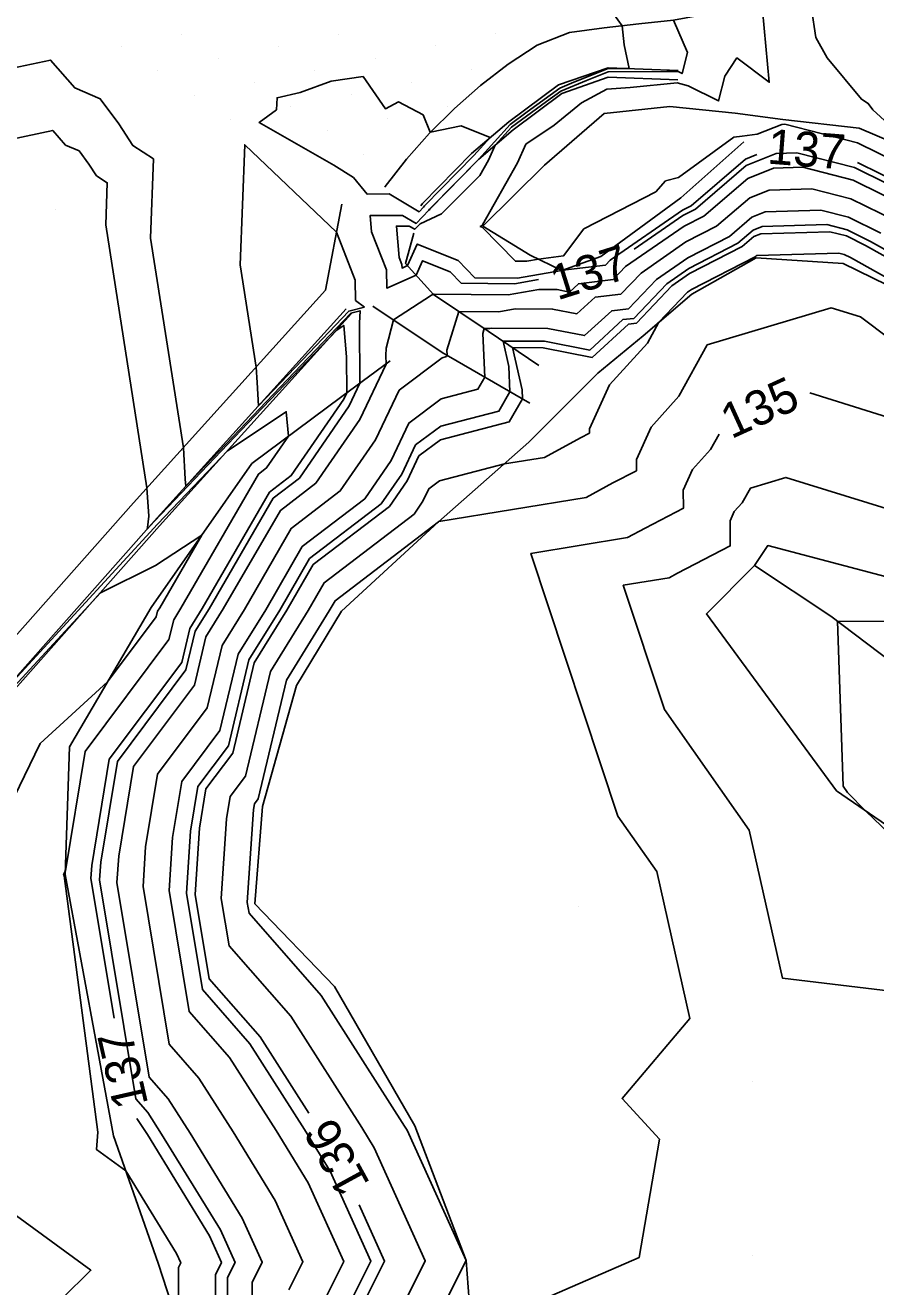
# Model space of a CAD drawing. Extents: x 2354170 to 2357230, y 866100 to 868290.
# Drawn here: x 2354868.2 to 2354917, y 867508.2 to 867580.6 of the extents above; entities that cross this region are included whole.
import ezdxf

# ---------------------------------------------------------------- set-up
doc = ezdxf.new("R2010")
doc.units = 0
for name, color, linetype in [('Default', 7, 'Continuous'), ('DTM Contours Major', 7, 'Continuous'), ('DTM Contours Major Text', 7, 'Continuous'), ('DTM Contours Minor', 7, 'Continuous'), ('DTM Contours Minor Text', 7, 'Continuous'), ('Exist DTM Drainline', 7, 'Continuous'), ('Exist DTM QL2 LIDAR Elevation Point', 7, 'Continuous'), ('Exist DTM Scan Elevation Point', 7, 'Continuous'), ('Exist Roads Curbs', 7, 'Continuous'), ('Exist Roads EOP', 7, 'Continuous'), ('PH Exist DTM Breakline', 7, 'Continuous')]:
    doc.layers.add(name, color=color, linetype=linetype)

msp = doc.modelspace()

# ---------------------------------------------------------------- linework, layer by layer
at = {"layer": 'Default'}
for points in [[(2354913.102, 867583.205), (2354913.615, 867579.886), (2354914.264, 867578.73), (2354916.22, 867576.351), (2354916.613, 867576.116), (2354916.869, 867575.738), (2354919.729, 867573.143)], [(2354910.45, 867582.52), (2354910.93, 867577.328), (2354909.084, 867578.724), (2354908.391, 867577.682), (2354908.03, 867576.258), (2354906.276, 867577.126), (2354905.644, 867577.285), (2354902.958, 867577.017), (2354901.613, 867576.929), (2354900.171, 867576.142), (2354898.589, 867574.864), (2354896.974, 867573.767), (2354896.488, 867572.707), (2354894.49, 867569.143), (2354894.431, 867569.084), (2354894.43, 867569.083), (2354894.357, 867569.05), (2354894.456, 867569.009), (2354896.37, 867567.062), (2354897.018, 867567.057), (2354897.688, 867567.174), (2354899.138, 867567.374), (2354900.301, 867568.908), (2354904.431, 867571.043), (2354904.988, 867571.667), (2354905.73, 867571.853), (2354908.906, 867574.171), (2354909.374, 867574.23), (2354910.241, 867574.341), (2354911.656, 867574.908), (2354911.821, 867574.913), (2354915.996, 867573.854), (2354920.82, 867571.472)], [(2354905.436, 867580.89), (2354906.243, 867579.03), (2354905.937, 867577.82), (2354905.701, 867577.937), (2354905.054, 867577.936), (2354901.687, 867577.932), (2354900.44, 867577.432), (2354898.978, 867576.815), (2354898.15, 867576.216), (2354896.153, 867574.757), (2354895.215, 867573.716), (2354894.824, 867572.861), (2354894.324, 867571.97), (2354892.163, 867569.811), (2354892.134, 867569.768), (2354890.899, 867569.213), (2354890.593, 867568.892), (2354890.279, 867569.076), (2354889.54, 867569.07), (2354889.702, 867567.278), (2354889.863, 867566.865), (2354889.867, 867566.666), (2354890.188, 867566.807), (2354890.74, 867568.04), (2354893.078, 867567.091), (2354894.041, 867566.111), (2354896.486, 867566.091), (2354899.014, 867566.533), (2354899.098, 867566.545), (2354901.538, 867566.838), (2354901.805, 867567.118), (2354905.951, 867569.982), (2354906.449, 867570.238), (2354909.578, 867572.916), (2354910.215, 867573.172)], [(2354893.251, 867574.818), (2354894.918, 867574.15), (2354893.994, 867573.13), (2354893.046, 867572.166), (2354891.173, 867570.262), (2354891.16, 867570.244), (2354891.093, 867570.152), (2354890.852, 867569.901), (2354889.119, 867570.918), (2354887.856, 867570.908), (2354887.077, 867571.854), (2354885.958, 867572.578), (2354881.664, 867575.013), (2354882.656, 867575.75), (2354882.701, 867576.436), (2354884.025, 867576.739), (2354885.8, 867577.383), (2354887.628, 867577.653), (2354888.919, 867575.796), (2354889.665, 867576.202), (2354891.078, 867575.456), (2354891.489, 867574.468), (2354891.502, 867574.463), (2354893.251, 867574.818)], [(2354865.584, 867573.667), (2354869.828, 867574.56), (2354870.56, 867573.721), (2354871.337, 867573.383), (2354871.899, 867572.628), (2354872.328, 867571.965), (2354872.954, 867571.56), (2354872.863, 867569.155), (2354875.231, 867554.05), (2354875.33, 867552.432), (2354875.255, 867551.785), (2354875.245, 867551.695), (2354875.655, 867552.141), (2354881.026, 867557.772), (2354886.118, 867563.111), (2354886.52, 867563.379), (2354886.684, 867561.583), (2354886.703, 867559.505), (2354886.535, 867559.15), (2354883.506, 867554.759), (2354882.258, 867553.805), (2354878.393, 867547.13), (2354877.691, 867545.997), (2354877.226, 867544.046), (2354873.069, 867538.499), (2354872.062, 867532.399), (2354872.013, 867531.649), (2354873.343, 867523.632)], [(2354887.714, 867564.432), (2354887.205, 867564.812), (2354887.185, 867565.964), (2354886.107, 867568.731), (2354880.839, 867573.738), (2354880.579, 867566.854), (2354881.499, 867560.984), (2354881.553, 867560.101), (2354881.632, 867558.769), (2354884.151, 867561.411), (2354886.807, 867564.196), (2354887.714, 867564.432)], [(2354881.285, 867500.234), (2354881.267, 867508.476), (2354881.844, 867509.633), (2354880.701, 867512.159), (2354877.715, 867517.033), (2354876.454, 867519.01), (2354875.361, 867520.256), (2354873.509, 867531.419), (2354873.608, 867532.933), (2354874.456, 867538.07), (2354877.957, 867542.742), (2354878.616, 867545.503), (2354879.609, 867547.108), (2354882.886, 867552.767), (2354884.915, 867554.318), (2354887.44, 867557.978), (2354888.948, 867561.158), (2354888.944, 867561.644), (2354888.964, 867562.062), (2354889.374, 867563.694), (2354891.548, 867565.121), (2354891.658, 867565.169), (2354891.666, 867565.187), (2354891.699, 867565.173), (2354891.713, 867565.16), (2354895.954, 867565.126), (2354897.711, 867565.433), (2354898.771, 867565.429), (2354899.467, 867565.293), (2354899.981, 867565.764), (2354901.981, 867566.004), (2354902.692, 867566.751), (2354906.054, 867569.073), (2354907.183, 867569.653), (2354909.698, 867571.805), (2354911.176, 867572.398), (2354912.855, 867572.448), (2354915.741, 867571.716), (2354919.076, 867570.069)], [(2354915.995, 867572.723), (2354919.948, 867570.77), (2354924.185, 867568.403), (2354934.923, 867562.054), (2354939.909, 867558.731), (2354953.794, 867551.042), (2354960.406, 867547.507), (2354973.417, 867540.374), (2354976.495, 867538.632), (2354995.812, 867528.696), (2355000.773, 867525.797), (2355003.344, 867524.139)], [(2354883.379, 867508.043), (2354884.183, 867509.654), (2354882.591, 867513.17), (2354880.175, 867517.115), (2354878.21, 867520.195), (2354876.506, 867522.137), (2354875.005, 867531.188), (2354875.154, 867533.467), (2354875.843, 867537.641), (2354878.688, 867541.437), (2354879.54, 867545.009), (2354880.826, 867547.086), (2354883.514, 867551.729), (2354886.325, 867553.878), (2354888.345, 867556.805), (2354889.698, 867559.66), (2354892.168, 867561.521), (2354892.411, 867561.584), (2354892.457, 867561.664), (2354892.443, 867561.952), (2354893.123, 867564.179), (2354895.422, 867564.161), (2354896.362, 867564.325), (2354898.5, 867564.317), (2354899.904, 867564.042), (2354900.942, 867564.992), (2354902.424, 867565.17), (2354903.579, 867566.383), (2354906.157, 867568.164), (2354907.916, 867569.067), (2354909.818, 867570.695), (2354910.935, 867571.143), (2354913.372, 867571.216), (2354915.614, 867570.647), (2354918.204, 867569.368)], [(2354885.491, 867507.611), (2354886.521, 867509.676), (2354884.482, 867514.182), (2354882.635, 867517.196), (2354879.966, 867521.38), (2354877.652, 867524.018), (2354876.501, 867530.958), (2354876.701, 867534.002), (2354877.231, 867537.212), (2354879.419, 867540.133), (2354880.464, 867544.515), (2354882.042, 867547.063), (2354884.142, 867550.691), (2354887.734, 867553.437), (2354889.249, 867555.633), (2354890.265, 867557.774), (2354892.117, 867559.17), (2354894.216, 867559.712), (2354894.616, 867560.41), (2354894.497, 867562.905), (2354894.587, 867563.198), (2354894.89, 867563.196), (2354895.014, 867563.217), (2354898.23, 867563.205), (2354900.342, 867562.792), (2354901.902, 867564.221), (2354902.867, 867564.337), (2354904.466, 867566.015), (2354906.26, 867567.255), (2354908.65, 867568.482), (2354909.938, 867569.585), (2354910.695, 867569.888), (2354913.889, 867569.983), (2354915.486, 867569.578), (2354917.332, 867568.666)], [(2354928.69, 867561.131), (2354916.46, 867567.965), (2354915.359, 867568.509), (2354914.406, 867568.751), (2354910.455, 867568.633), (2354910.058, 867568.474), (2354909.384, 867567.897), (2354906.363, 867566.346), (2354905.353, 867565.648), (2354903.309, 867563.503), (2354902.863, 867563.449), (2354900.779, 867561.541), (2354897.959, 867562.093), (2354896.211, 867562.1), (2354896.749, 867559.69), (2354896.775, 867559.157), (2354896.021, 867557.841), (2354892.067, 867556.82), (2354890.831, 867555.889), (2354890.154, 867554.461), (2354889.144, 867552.996), (2354884.77, 867549.653), (2354883.258, 867547.041), (2354881.389, 867544.022), (2354880.15, 867538.828), (2354878.618, 867536.784), (2354878.247, 867534.536), (2354877.997, 867530.727), (2354878.798, 867525.899), (2354881.722, 867522.565), (2354884.522, 867518.176)], [(2354923.144, 867563.042), (2354915.588, 867567.264), (2354915.232, 867567.44), (2354914.923, 867567.519), (2354910.214, 867567.378), (2354910.178, 867567.364), (2354910.117, 867567.311), (2354906.466, 867565.437), (2354906.24, 867565.28), (2354904.597, 867563.556), (2354903.942, 867562.362), (2354901.764, 867559.961), (2354900.625, 867557.443), (2354900.627, 867557.2), (2354900.113, 867556.933), (2354898.043, 867555.807), (2354895.735, 867555.429), (2354892.016, 867554.469), (2354891.398, 867554.003), (2354891.059, 867553.289), (2354890.553, 867552.556), (2354885.399, 867548.615), (2354884.474, 867547.018), (2354882.313, 867543.528), (2354880.881, 867537.523), (2354880.005, 867536.355), (2354879.793, 867535.07), (2354879.493, 867530.497), (2354879.944, 867527.78), (2354883.478, 867523.75), (2354887.556, 867517.359), (2354888.262, 867516.205), (2354891.198, 867509.719), (2354889.715, 867506.746)], [(2354926.687, 867555.948), (2354916.168, 867563.873), (2354914.493, 867564.393), (2354907.376, 867562.256), (2354905.756, 867559.308), (2354904.151, 867557.538), (2354903.312, 867555.681), (2354903.317, 867555.042), (2354901.964, 867554.341), (2354900.425, 867553.504), (2354891.972, 867552.12), (2354891.965, 867552.119), (2354891.964, 867552.118), (2354891.963, 867552.116), (2354891.963, 867552.115), (2354886.027, 867547.577), (2354885.691, 867546.996), (2354883.237, 867543.034), (2354881.612, 867536.219), (2354881.392, 867535.926), (2354881.339, 867535.604), (2354880.989, 867530.266), (2354881.09, 867529.661), (2354885.234, 867524.935), (2354890.016, 867517.44), (2354890.152, 867517.217), (2354893.536, 867509.74), (2354891.827, 867506.314)], [(2354998.218, 867508.387), (2354995.021, 867509.933), (2354989.814, 867512.397), (2354979.481, 867516.761), (2354973.466, 867520.048), (2354962.411, 867526.906), (2354954.214, 867531.782), (2354946.072, 867535.826), (2354942.299, 867537.412), (2354936.505, 867542.916), (2354936.109, 867543.106), (2354935.788, 867543.416), (2354924.72, 867553.005), (2354918.083, 867558.005), (2354913.255, 867559.506)], [(2354866.258, 867541.567), (2354875.841, 867551.974), (2354877.901, 867554.133), (2354879.853, 867556.18), (2354883.225, 867558.426), (2354883.353, 867557.021), (2354882.097, 867555.2), (2354881.629, 867554.843), (2354877.177, 867547.153), (2354876.767, 867546.49), (2354876.495, 867545.351), (2354871.682, 867538.927), (2354870.553, 867532.089), (2354870.49, 867531.96), (2354870.446, 867531.846), (2354870.476, 867531.798), (2354872.421, 867517.096), (2354872.345, 867516.091), (2354874.017, 867514.874), (2354876.921, 867510.135), (2354877.167, 867509.59), (2354877.043, 867509.34), (2354877.05, 867505.967)], [(2354908.058, 867557.14), (2354907.571, 867556.253), (2354906.538, 867555.115), (2354905.998, 867553.92), (2354906.007, 867552.885), (2354903.815, 867551.749), (2354902.807, 867551.201), (2354897.258, 867550.293), (2354902.25, 867535.224), (2354904.487, 867532.043), (2354906.375, 867523.612), (2354902.492, 867519.029), (2354904.646, 867516.686), (2354903.475, 867509.907), (2354894.946, 867506.185), (2354894.762, 867505.565), (2354893.055, 867497.557), (2354903.122, 867493.169), (2354901.686, 867489.337), (2354899.97, 867486.781), (2354895.593, 867484.158)], [(2354919.999, 867552.137), (2354911.892, 867554.658), (2354909.85, 867554.045), (2354909.386, 867553.199), (2354908.926, 867552.692), (2354908.685, 867552.159), (2354908.697, 867550.728), (2354905.666, 867549.158), (2354905.189, 867548.898), (2354902.562, 867548.468), (2354904.925, 867541.333), (2354909.785, 867534.42), (2354911.686, 867525.931), (2354918.387, 867525.118)], [(2354865.135, 867539.979), (2354872.56, 867548.041), (2354875.721, 867549.61), (2354878.374, 867551.343), (2354875.961, 867547.175), (2354875.842, 867546.984), (2354875.764, 867546.655), (2354872.969, 867542.925), (2354869.112, 867539.399), (2354867.614, 867536.317)], [(2354921.364, 867546.38), (2354914.847, 867546.408), (2354915.17, 867536.939), (2354915.425, 867536.577), (2354916.479, 867535.518), (2354931.024, 867521.579)], [(2354874.657, 867517.87), (2354874.697, 867517.825), (2354875.254, 867516.952), (2354878.811, 867511.147), (2354879.506, 867509.611), (2354879.155, 867508.908), (2354879.176, 867499.408), (2354879.127, 867499.366), (2354879.138, 867499.313), (2354879.082, 867499.045), (2354873.03, 867483.27), (2354866.956, 867473.473), (2354866.066, 867471.396), (2354863.37, 867465.265), (2354863.31, 867465.135), (2354858.805, 867461.248), (2354857.227, 867457.976), (2354851.058, 867443.813), (2354847.535, 867441.62), (2354842.742, 867432.589), (2354841.832, 867429.936)], [(2354887.399, 867512.925), (2354888.86, 867509.697), (2354887.603, 867507.179), (2354887.612, 867503.091), (2354886.573, 867498.212), (2354882.749, 867488.399), (2354880.308, 867482.038), (2354877.905, 867478.161), (2354871.895, 867464.142), (2354871.256, 867462.69), (2354870.907, 867461.937), (2354869.816, 867460.995), (2354860.705, 867442.111), (2354858.432, 867436.892), (2354849.671, 867431.437), (2354849.084, 867430.331), (2354848.457, 867428.503), (2354847.865, 867425.171)], [(2354867.741, 867512.287), (2354872.017, 867509.175), (2354868.689, 867505.883)]]:
    msp.add_lwpolyline(points, dxfattribs=at)
at = {"layer": 'DTM Contours Major'}
for points in [[(2354998.218, 867508.387), (2354995.021, 867509.933), (2354989.814, 867512.397), (2354979.481, 867516.761), (2354973.466, 867520.048), (2354962.411, 867526.906), (2354954.214, 867531.782), (2354946.072, 867535.826), (2354942.299, 867537.412), (2354936.505, 867542.916), (2354936.109, 867543.106), (2354935.788, 867543.416), (2354924.72, 867553.005), (2354918.083, 867558.005), (2354913.255, 867559.506)], [(2354908.058, 867557.14), (2354907.571, 867556.253), (2354906.538, 867555.115), (2354905.998, 867553.92), (2354906.007, 867552.885), (2354903.815, 867551.749), (2354902.807, 867551.201), (2354897.258, 867550.293), (2354902.25, 867535.224), (2354904.487, 867532.043), (2354906.375, 867523.612), (2354902.492, 867519.029), (2354904.646, 867516.686), (2354903.475, 867509.907), (2354894.946, 867506.185), (2354894.762, 867505.565), (2354893.055, 867497.557), (2354903.122, 867493.169), (2354901.686, 867489.337), (2354899.97, 867486.781), (2354895.593, 867484.158)]]:
    msp.add_lwpolyline(points, dxfattribs=at)
at = {"layer": 'DTM Contours Minor'}
for points in [[(2354902.002, 867581.26), (2354902.503, 867580.564), (2354902.605, 867579.464), (2354902.905, 867578.108), (2354901.689, 867578.107), (2354899.732, 867577.323), (2354898.919, 867576.98), (2354897.042, 867575.622), (2354896.066, 867574.909), (2354894.269, 867572.913), (2354894.269, 867572.913), (2354894.268, 867572.912), (2354894.244, 867572.888), (2354891.507, 867570.105), (2354891.447, 867570.045), (2354891.408, 867569.991), (2354891.406, 867569.988), (2354890.679, 867569.228), (2354889.892, 867569.69), (2354888.037, 867569.675), (2354888.122, 867568.743), (2354888.971, 867566.564), (2354888.989, 867565.516), (2354890.678, 867566.261), (2354891.048, 867567.089), (2354892.618, 867566.452), (2354893.265, 867565.794), (2354896.309, 867565.77), (2354897.701, 867566.013)], [(2354861.685, 867576.912), (2354869.702, 867578.598), (2354871.085, 867577.013), (2354872.553, 867576.375), (2354873.614, 867574.949), (2354874.424, 867573.696), (2354875.606, 867572.932), (2354875.435, 867568.388), (2354877.321, 867556.361), (2354877.431, 867554.55), (2354877.455, 867554.148), (2354882.067, 867558.985), (2354886.93, 867564.084), (2354887.454, 867564.221), (2354887.419, 867563.5), (2354887.452, 867560.056), (2354886.837, 867558.759), (2354883.976, 867554.612), (2354882.467, 867553.459), (2354878.799, 867547.123), (2354877.999, 867545.832), (2354877.469, 867543.611), (2354873.531, 867538.356), (2354872.577, 867532.577), (2354872.511, 867531.572), (2354874.597, 867519.002), (2354875.283, 867518.22), (2354876.074, 867516.979), (2354879.441, 867511.484), (2354880.285, 867509.619), (2354879.859, 867508.764), (2354879.879, 867499.599)], [(2354903.186, 867567.746), (2354905.985, 867569.679), (2354906.694, 867570.043), (2354909.618, 867572.546), (2354911.336, 867573.235), (2354912.511, 867573.27), (2354915.826, 867572.429), (2354919.657, 867570.537)], [(2354886.899, 867507.323), (2354888.08, 867509.69), (2354885.742, 867514.857), (2354884.275, 867517.25), (2354881.136, 867522.17), (2354878.416, 867525.272), (2354877.498, 867530.804), (2354877.731, 867534.358), (2354878.155, 867536.927), (2354879.906, 867539.263), (2354881.081, 867544.186), (2354882.853, 867547.048), (2354884.561, 867549.999), (2354888.674, 867553.143), (2354889.852, 867554.852), (2354890.642, 867556.517), (2354892.084, 867557.603), (2354895.42, 867558.464), (2354896.055, 867559.575), (2354895.987, 867561.01), (2354895.66, 867562.473), (2354898.049, 867562.464), (2354900.633, 867561.958), (2354902.543, 867563.706), (2354903.162, 867563.781), (2354905.057, 867565.77), (2354906.329, 867566.649), (2354909.139, 867568.092), (2354910.018, 867568.844), (2354910.535, 867569.051), (2354914.234, 867569.162), (2354915.402, 867568.865), (2354916.751, 867568.199), (2354928.314, 867561.737)]]:
    msp.add_lwpolyline(points, dxfattribs=at)
at = {"layer": 'Exist DTM Drainline'}
msp.add_lwpolyline([(2354890.938, 867570.234), (2354891.038, 867570.369), (2354893.851, 867573.244), (2354895.984, 867575.055), (2354898.844, 867577.186), (2354901.69, 867578.157), (2354905.701, 867577.996)], dxfattribs=at)
at = {"layer": 'Exist DTM QL2 LIDAR Elevation Point'}
for p, q in [((2354869.97, 867570.017), (2354869.97, 867570.017)), ((2354899.97, 867530.017), (2354899.97, 867530.017)), ((2354909.97, 867520.017), (2354909.97, 867520.017)), ((2354909.97, 867510.017), (2354909.97, 867510.017))]:
    msp.add_line(p, q, dxfattribs=at)
at = {"layer": 'Exist DTM Scan Elevation Point'}
for p, q in [((2354895.255, 867580.12), (2354895.255, 867580.12)), ((2354877.227, 867580.057), (2354877.227, 867580.057)), ((2354882.777, 867579.383), (2354882.777, 867579.383)), ((2354886.241, 867580.089), (2354886.241, 867580.089)), ((2354891.79, 867579.415), (2354891.79, 867579.415)), ((2354873.763, 867579.351), (2354873.763, 867579.351)), ((2354879.312, 867578.677), (2354879.312, 867578.677)), ((2354888.326, 867578.709), (2354888.326, 867578.709)), ((2354875.848, 867577.972), (2354875.848, 867577.972)), ((2354884.862, 867578.004), (2354884.862, 867578.004)), ((2354893.875, 867578.035), (2354893.875, 867578.035)), ((2354881.397, 867577.298), (2354881.397, 867577.298)), ((2354890.411, 867577.33), (2354890.411, 867577.33)), ((2354877.933, 867576.592), (2354877.933, 867576.592)), ((2354886.947, 867576.624), (2354886.947, 867576.624)), ((2354883.482, 867575.919), (2354883.482, 867575.919)), ((2354892.496, 867575.95), (2354892.496, 867575.95)), ((2354880.018, 867575.213), (2354880.018, 867575.213)), ((2354889.032, 867575.245), (2354889.032, 867575.245)), ((2354885.567, 867574.539), (2354885.567, 867574.539)), ((2354887.652, 867573.16), (2354887.652, 867573.16))]:
    msp.add_line(p, q, dxfattribs=at)
at = {"layer": 'Exist Roads Curbs'}
msp.add_lwpolyline([(2354891.415, 867569.983), (2354891.456, 867570.038), (2354894.268, 867572.913), (2354896.246, 867574.591), (2354899.025, 867576.685), (2354901.683, 867577.624), (2354905.697, 867577.463)], dxfattribs=at)
at = {"layer": 'Exist Roads EOP'}
msp.add_lwpolyline([(2354920.243, 867580.291), (2354918.453, 867581.183), (2354916.643, 867582.034), (2354914.775, 867582.745), (2354912.847, 867583.275), (2354910.891, 867583.175), (2354909.19, 867582.124), (2354907.403, 867581.242), (2354905.436, 867580.893), (2354903.448, 867580.668), (2354901.46, 867580.45), (2354899.479, 867580.177), (2354897.624, 867579.463), (2354895.956, 867578.361), (2354894.376, 867577.136), (2354892.87, 867575.82), (2354891.451, 867574.411), (2354890.126, 867572.914), (2354888.892, 867571.34), (2354888.871, 867571.311)], dxfattribs=at)
at = {"layer": 'PH Exist DTM Breakline'}
msp.add_line((2354885.483, 867565.392), (2354886.406, 867570.332), dxfattribs=at)
for points in [[(2354894.495, 867569.063), (2354898.038, 867572.563), (2354901.472, 867575.525), (2354905.238, 867575.93), (2354908.984, 867575.546), (2354911.709, 867575.182), (2354916.097, 867574.697), (2354921.797, 867572.257)], [(2354909.472, 867573.899), (2354905.869, 867570.701), (2354901.272, 867567.339), (2354899.037, 867566.523), (2354897.21, 867567.405), (2354894.495, 867569.063)], [(2354890.535, 867568.67), (2354890.073, 867566.935), (2354891.679, 867565.146), (2354894.809, 867563.049), (2354897.713, 867561.082)], [(2354893.838, 867505.903), (2354893.541, 867509.74), (2354890.605, 867517.459), (2354885.988, 867525.444), (2354881.418, 867530.2), (2354881.856, 867535.783), (2354883.81, 867542.728), (2354886.386, 867546.983), (2354891.965, 867552.114), (2354897.149, 867556.672), (2354898.978, 867558.523), (2354901.094, 867560.641), (2354903.691, 867562.784), (2354906.496, 867565.174), (2354910.19, 867567.253), (2354915.17, 867566.928), (2354929.393, 867559.996)], [(2354885.483, 867565.392), (2354874.467, 867553.204), (2354863.791, 867541.172), (2354852.351, 867528.285), (2354850.391, 867525.539), (2354848.634, 867521.731), (2354848.139, 867518.879), (2354848.024, 867515.259), (2354849.386, 867512.273), (2354851.159, 867510.301), (2354853.179, 867508.98), (2354856.129, 867507.645), (2354859.691, 867506.913)], [(2354886.658, 867564.33), (2354875.647, 867552.148), (2354864.975, 867540.121), (2354853.591, 867527.297), (2354851.766, 867524.741), (2354850.158, 867521.256), (2354849.718, 867518.718), (2354849.618, 867515.579), (2354850.726, 867513.151), (2354852.198, 867511.513), (2354853.943, 867510.372), (2354856.621, 867509.16), (2354861.959, 867508.063)], [(2354888.196, 867564.479), (2354892.175, 867561.828), (2354897.2, 867558.91)], [(2354886.967, 867564.051), (2354875.957, 867551.87), (2354865.287, 867539.845), (2354853.917, 867527.037), (2354852.128, 867524.531), (2354850.56, 867521.131), (2354850.133, 867518.675), (2354850.038, 867515.663), (2354851.078, 867513.382), (2354852.472, 867511.832), (2354854.144, 867510.739), (2354856.751, 867509.559), (2354862.043, 867508.471)], [(2354889.194, 867561.339), (2354886.421, 867559.297), (2354881.254, 867555.463), (2354875.467, 867547.184), (2354870.786, 867539.204), (2354870.546, 867531.875), (2354873.309, 867516.888), (2354875.88, 867509.578), (2354879.212, 867499.298), (2354871.159, 867483.586), (2354865.052, 867472.658), (2354861.718, 867465.805), (2354856.498, 867461.301), (2354846.099, 867448.47), (2354837.572, 867434.43), (2354834.064, 867428.61), (2354829.923, 867427.32), (2354817.709, 867428.865)], [(2354996.831, 867514.414), (2354981.316, 867522.287), (2354962.291, 867533.976), (2354947.597, 867539.445), (2354936.595, 867543.161), (2354921.358, 867547.975), (2354910.846, 867550.742), (2354910.094, 867549.607)], [(2354991.364, 867500.884), (2354976.789, 867508.652), (2354962.58, 867516.942), (2354943.096, 867528.761), (2354933.188, 867533.916), (2354921.384, 867541.459), (2354914.459, 867546.701), (2354910.094, 867549.607), (2354907.331, 867546.827), (2354914.802, 867536.671), (2354935.793, 867522.253), (2354953.262, 867510.524), (2354967.024, 867503.024), (2354985.838, 867493.756)]]:
    msp.add_lwpolyline(points, dxfattribs=at)

# ---------------------------------------------------------------- texts
at = {"layer": 'Default'}
for s, rotation, p in [('137', 355.5575, (2354910.783, 867572.665)), ('135', 24.48415, (2354908.754, 867556.841)), ('137', 102.85382, (2354875.308, 867518.707)), ('136', 118.71595, (2354888.061, 867514.141))]:
    msp.add_text(s, height=2, rotation=rotation, dxfattribs=at).set_placement(p)
at = {"layer": 'DTM Contours Major Text'}
msp.add_text('135', height=2, rotation=24.48415, dxfattribs=at).set_placement((2354908.754, 867556.841))
at = {"layer": 'DTM Contours Minor Text'}
msp.add_text('137', height=2, rotation=17.53037, dxfattribs=at).set_placement((2354898.776, 867564.802))

doc.saveas('drawing.dxf')
